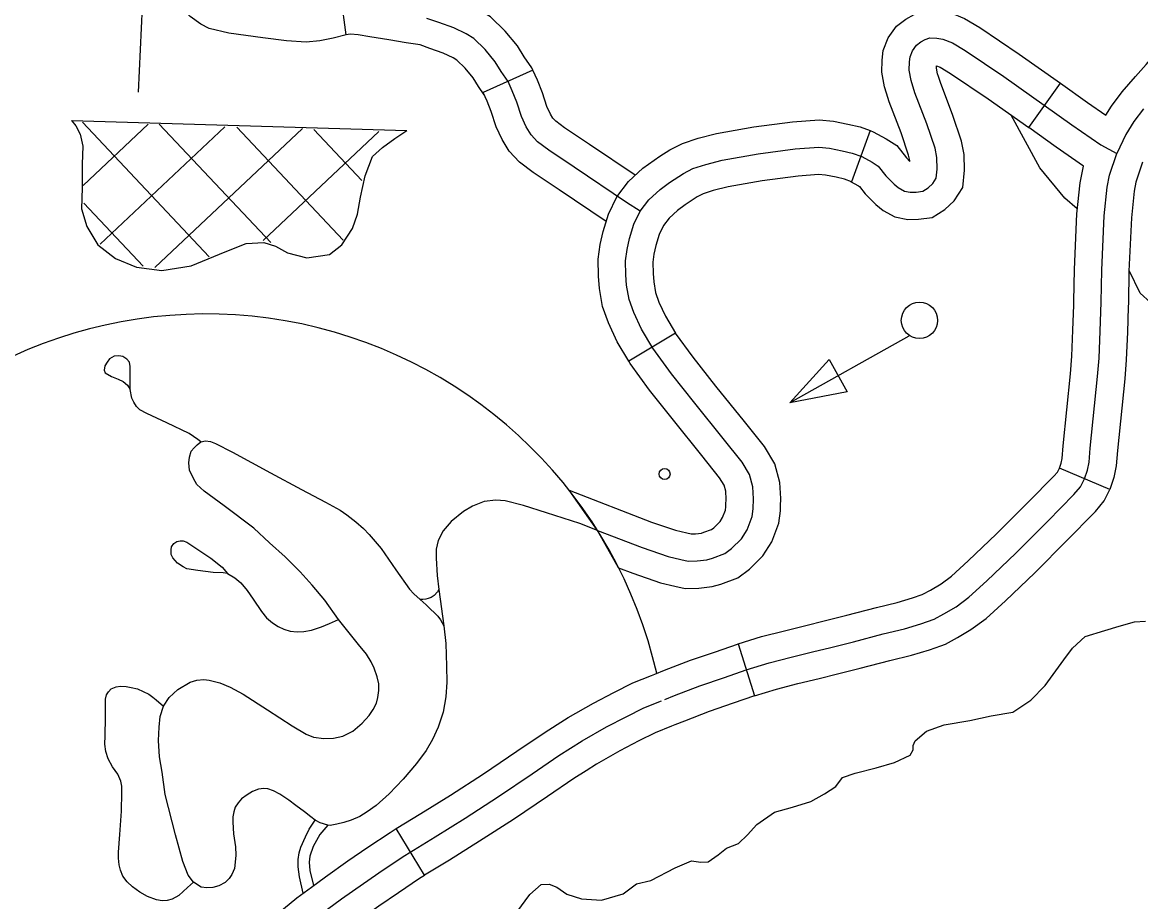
# Model space of a CAD drawing. Extents: x 653372 to 905732, y 627442 to 787275.
# Drawn here: x 699425 to 702502, y 742323 to 744743 of the extents above; entities that cross this region are included whole.
import ezdxf

# ---------------------------------------------------------------- set-up
doc = ezdxf.new("R2010")
doc.units = 0
for name, color, linetype in [('31', 7, 'Continuous'), ('32', 7, 'Continuous'), ('35', 7, 'Continuous'), ('5', 7, 'Continuous'), ('56', 7, 'Continuous'), ('57', 7, 'Continuous'), ('63', 7, 'Continuous'), ('9', 7, 'Continuous')]:
    doc.layers.add(name, color=color, linetype=linetype)

msp = doc.modelspace()

# ---------------------------------------------------------------- linework, layer by layer
at = {"layer": '31'}
for p, q in [((702194.1, 744453.1), (702281.1, 744575.4)), ((701757.7, 744444.8), (701706, 744304)), ((701222.2, 743887.8), (701093.5, 743810.7)), ((702417.1, 743457.5), (702278.7, 743516.3)), ((701394.8, 743032.5), (701439.1, 742889.2)), ((700531.8, 742396), (700453.8, 742524.2))]:
    msp.add_line(p, q, dxfattribs=at)
for points in [[(701802.7, 744548.3), (701797.4, 744565), (701790.2, 744606.1), (701791.2, 744639), (701793.8, 744665.4), (701807.4, 744700.6), (701830.6, 744732.2), (701855.8, 744751.9), (701878.5, 744764.3), (701910.3, 744775.4), (701948.2, 744774.3), (701978, 744769.9), (702017.7, 744753.8), (702059.1, 744729.1), (702168.2, 744655.6), (702281.1, 744575.4)], [(702405.9, 744487.4), (702422, 744512.6), (702451.5, 744551.6), (702487.8, 744593.8), (702517.6, 744627.1), (702543, 744656.9), (702564.8, 744686.1), (702581.5, 744709.5), (702592.4, 744727.5)], [(701007.6, 743344.7), (701130.5, 743297.3), (701201.5, 743272.9), (701236.5, 743264.9), (701257, 743260.4), (701281.5, 743260.7), (701308, 743263.8), (701323.8, 743268.2), (701357.5, 743280.9), (701376.6, 743295.1), (701403.8, 743321.7), (701419.3, 743346.7), (701433.1, 743382.6), (701435.7, 743404.1), (701436.5, 743431.5), (701434.6, 743464.9), (701425.8, 743498.5), (701405.3, 743532.4), (701353.3, 743597.7), (701275, 743694.8), (701210.7, 743775.7), (701159.9, 743845.9), (701128.1, 743898.8), (701107, 743944.5), (701094.3, 743980.2), (701087.7, 744019.6), (701085.6, 744047.7), (701084.8, 744087), (701088.7, 744118.2), (701095.5, 744148.4), (701107.4, 744187.3), (701125.1, 744223), (701148.6, 744254.7), (701179.9, 744283.1), (701205.9, 744302), (701243.9, 744327.3), (701269.8, 744340.2), (701305.4, 744351.9), (701350.8, 744363.3), (701449.4, 744380.9), (701551.7, 744394.5), (701616.5, 744399.4), (701646.2, 744396.6), (701680.3, 744389.7), (701708.6, 744382.9), (701734.7, 744373.3), (701763.7, 744357.8), (701780, 744347.5), (701800.8, 744320.4), (701823.6, 744297.1), (701835.1, 744288), (701852.4, 744278.6), (701868, 744275.2), (701884.7, 744275.7), (701902.4, 744278.1), (701917.4, 744287.5), (701930.5, 744299.8), (701939.7, 744314.2), (701942.4, 744338.7), (701941.4, 744371), (701936.3, 744396.7), (701913.9, 744464), (701881.1, 744549.3), (701870.4, 744583), (701865.4, 744611.6), (701866, 744634.1), (701867.4, 744647.8), (701873.8, 744664.2), (701885.1, 744679.6), (701897.1, 744689), (701909.1, 744695.5), (701921.9, 744700.1), (701941.5, 744699.5), (701958.1, 744697), (701984.2, 744686.4), (702018.9, 744665.8), (702125.5, 744593.9), (702312.6, 744460.9), (702392.3, 744405.5), (702436.1, 744381.7)], [(701945.6, 744593.9), (701943.4, 744601), (701940.6, 744617), (701940.7, 744623.1), (701950.8, 744619.1), (701978.7, 744602.4), (702082.8, 744532.3), (702194.1, 744453.1)], [(701703.9, 744304.8), (701725.9, 744292.9), (701728.7, 744291.2), (701744, 744271.1), (701773.3, 744241.3), (701793.6, 744225.1), (701826.1, 744207.6), (701861, 744200), (701890.8, 744200.8), (701928.5, 744206), (701963.4, 744227.8), (701988.6, 744251.5), (702012.4, 744288.5), (702017.6, 744335.7), (702016.2, 744379.6), (702009, 744416), (701984.5, 744489.3), (701951.9, 744574.2), (701945.6, 744593.9)], [(702281.1, 744575.4), (702355.8, 744522.2), (702405.9, 744487.4)], [(701757.7, 744444.8), (701765.6, 744441.9), (701801.5, 744422.6), (701831.4, 744403.7), (701857.5, 744369.6), (701866.7, 744360.2), (701866.7, 744362.5), (701863.7, 744377.4), (701843.2, 744438.7), (701810.3, 744524.5), (701802.7, 744548.3)], [(702509.9, 744504.4), (702483.6, 744469.7), (702460.9, 744434.2), (702436.1, 744381.7)], [(701179.1, 744374.2), (701206.2, 744392.3), (701241.2, 744409.8), (701284.6, 744424), (701335.1, 744436.7), (701437.8, 744455), (701543.9, 744469.1), (701617.3, 744474.7), (701657.3, 744470.9), (701696.5, 744462.9), (701730.3, 744454.9), (701757.7, 744444.8)], [(702344.8, 744347.2), (702269.5, 744399.5), (702194.1, 744453.1)], [(701093.5, 743810.7), (701061.8, 743863.7), (701037.4, 743916.2), (701021.5, 743961.3), (701013.1, 744010.6), (701010.6, 744044.2), (701009.7, 744090.9), (701014.7, 744131.1), (701022.9, 744167.7), (701037.5, 744215.1), (701060.9, 744262.3), (701092.7, 744305.2), (701132.5, 744341.4), (701163.1, 744363.6), (701179.1, 744374.2)], [(701192.7, 742879.6), (701219, 742890.1), (701289.1, 742917.3), (701356.7, 742940), (701416.5, 742960.7), (701479.5, 742980.2), (701540.2, 742995.9), (701599.2, 743010.4), (701649.7, 743023), (701712.1, 743038.6), (701793.8, 743059.8), (701852.2, 743073.8), (701897.6, 743087.6), (701933.8, 743100.6), (701960.7, 743115.6), (701994, 743134.9), (702029.1, 743160.8), (702078.8, 743206.1), (702158.2, 743282), (702247, 743370.5), (702318.5, 743443.3), (702336.6, 743464.7), (702347.9, 743486.9), (702355.9, 743510.3), (702360.5, 743532.7), (702363.4, 743570.9), (702383.4, 743768.6), (702387.7, 743819.2), (702390.5, 743893.4), (702393.5, 743973.3), (702395, 744060.5), (702401.7, 744210.4), (702409.7, 744289.6), (702416.4, 744322.6), (702436.1, 744381.7)], [(702507.3, 744357.9), (702489, 744303.3), (702484, 744278.4), (702476.6, 744205), (702469.9, 744058.2), (702468.5, 743971.3), (702468, 743958.9)], [(701706, 744304), (701686.9, 744311), (701664.2, 744316.4), (701635.2, 744322.3), (701615.8, 744324.2), (701559.5, 744319.9), (701460.9, 744306.8), (701366.6, 744289.9), (701326.2, 744279.8), (701298.4, 744270.7), (701281.6, 744262.3), (701262.3, 744249.4)], [(702318.1, 743964.4), (702318.5, 743975.3), (702320, 744062.9), (702326.9, 744215.9), (702335.5, 744300.8), (702344.8, 744347.2)], [(701262.3, 744249.4), (701248.7, 744240.3), (701227.2, 744224.8), (701204.5, 744204.1), (701189.3, 744183.7), (701177.3, 744159.4), (701168, 744129.1), (701162.6, 744105.3), (701159.9, 744083.1), (701160.5, 744051.3), (701162.2, 744028.7), (701167.2, 743999.1), (701176.5, 743972.9), (701194.5, 743933.9), (701222.2, 743887.8)], [(702278.7, 743516.3), (702283.4, 743530.1), (702286.1, 743543.1), (702288.7, 743577.4), (702308.7, 743775.6), (702312.8, 743823.8), (702315.6, 743896.2), (702318.1, 743964.4)], [(702468, 743958.9), (702465.5, 743890.6), (702462.6, 743814.5), (702458.1, 743761.6), (702438.1, 743564.3), (702435, 743522.3), (702428.4, 743490.5), (702417.1, 743457.5)], [(701511, 743411.2), (701511.6, 743432.5), (701509, 743476.7), (701495.6, 743528), (701466.9, 743575.4), (701411.9, 743644.6), (701333.5, 743741.7), (701270.4, 743821.1), (701222.5, 743887.3), (701222.2, 743887.8)], [(699721.4, 743732.7), (699721.6, 743769.3), (699721.9, 743796.1), (699719.8, 743807.4), (699712.3, 743816.4), (699701.2, 743823.1), (699690.6, 743825.3), (699677.4, 743824.3), (699665, 743817.3), (699657.8, 743807.3), (699651.7, 743797.2), (699650.4, 743786.1), (699652.6, 743778.7), (699669.8, 743767.9), (699688.7, 743761.2), (699702.7, 743754.4), (699714, 743744.1), (699721.4, 743732.7)], [(701361, 743415.7), (701361.5, 743430.4), (701360.2, 743453.1), (701356, 743469), (701343.6, 743489.5), (701294.8, 743550.8), (701216.4, 743648), (701150.9, 743730.4), (701097.2, 743804.5), (701093.6, 743810.7)], [(699916.2, 743588.4), (699907.5, 743594.9), (699884.1, 743611.7), (699822.6, 743640.9), (699767.7, 743666.4), (699748.5, 743676.8), (699738.6, 743685.8), (699731.6, 743697.3), (699726.1, 743709.1), (699721.4, 743732.7)], [(699895.7, 742376.5), (699880.8, 742396.1), (699866.5, 742434.1), (699846.6, 742506.9), (699818.2, 742618.2), (699809.8, 742679.6), (699802.2, 742721.9), (699799.9, 742766.9), (699801.7, 742803.7), (699804.1, 742833.1), (699813, 742861.5), (699828.5, 742884.6), (699852.7, 742906.8), (699886.4, 742927.1), (699905, 742932.4), (699924.2, 742934.8), (699938.9, 742932.9), (699968.1, 742925.4), (699996.5, 742913.5), (700032.7, 742894), (700099.2, 742851.5), (700167.1, 742806.7), (700206.2, 742784.1), (700226.2, 742776.2), (700254.8, 742772.4), (700281.4, 742773), (700306.6, 742778.9), (700334.3, 742792.8), (700359.9, 742814.2), (700379, 742835.7), (700390.5, 742851.6), (700399.2, 742869.7), (700403.3, 742885.1), (700405.4, 742904.2), (700405.9, 742922.2), (700401.4, 742942.2), (700393.2, 742965.3), (700384.9, 742983.2), (700371.5, 743004.3), (700350.2, 743030.7), (700294.9, 743099.4), (700257.4, 743152.8), (700222.6, 743194.4), (700189.1, 743230.8), (700148.3, 743272.4), (700105.3, 743310.5), (700061.6, 743350.9), (699980.2, 743412.6), (699924.7, 743452.6), (699904.6, 743470.9), (699895.5, 743487.4), (699885.2, 743510.5), (699882.8, 743530.5), (699884.8, 743545.9), (699889, 743562.7), (699897.3, 743572), (699905.7, 743580.6), (699916.2, 743588.4), (699928.9, 743591.7), (699942.8, 743589.8), (699956.6, 743584.3), (700003, 743560), (700107.4, 743503.1), (700192.9, 743457.8), (700258.9, 743422.7), (700299.5, 743400.1), (700317.5, 743387.8), (700342.7, 743368.6), (700363.5, 743350.3), (700379.5, 743333.9), (700412.2, 743294.6), (700452.5, 743236.6), (700490.6, 743183.2), (700502.4, 743169.8), (700519.3, 743155.1), (700535.7, 743140), (700547.5, 743128.2), (700558.7, 743118.3), (700567.8, 743109), (700575.6, 743098.4), (700584.5, 743082.2)], [(701901.2, 743168.6), (701902.7, 743169.1), (701923.7, 743180.8), (701952.7, 743197.6), (701981.4, 743218.9), (702027.7, 743260.9), (702105.8, 743335.6), (702193.8, 743423.4), (702263, 743493.8), (702263.1, 743493.9), (702273.3, 743505.4), (702278.7, 743516.3)], [(701065.7, 743241.9), (701007.6, 743344.7), (700929.8, 743455.1), (701156.2, 743367.8), (701222, 743345.1), (701252.9, 743338.1), (701264.8, 743335.5), (701276.7, 743335.6), (701293.4, 743337.6), (701300.4, 743339.5), (701321.3, 743347.4), (701327.8, 743352.2), (701344.9, 743368.9), (701351.8, 743380.2), (701359.8, 743400.8), (701360.9, 743409.7), (701361, 743415.7)], [(701951.9, 743027.4), (701964.9, 743032.1), (701997.8, 743050.4), (702035.2, 743072.1), (702076.7, 743102.8), (702130, 743151.2), (702210.6, 743228.3), (702300.3, 743317.7), (702373.9, 743392.7), (702377.6, 743397.1), (702401.9, 743426.5), (702417.1, 743457.5)], [(701007.6, 743344.7), (700959.2, 743363.5), (700866.9, 743392.7), (700804.3, 743413.2), (700753.8, 743426.5), (700727.4, 743428.3), (700695.9, 743424.3), (700663.2, 743411.6), (700639.2, 743396.6), (700605.1, 743369.2), (700582.7, 743343.4), (700569.2, 743317.3), (700563.6, 743293), (700563.8, 743268.5), (700566.3, 743220.8), (700570.9, 743182.4), (700584.5, 743082.2), (700590.1, 743033.8), (700592.1, 742971), (700592.8, 742926.8), (700590.6, 742886.7)], [(701065.7, 743241.9), (701104.8, 743226.8), (701180.9, 743200.6), (701220.1, 743191.8), (701249.1, 743185.3), (701286.2, 743185.7), (701322.6, 743190), (701347.2, 743196.9), (701393.8, 743214.4), (701425.4, 743237.9), (701462.8, 743274.5), (701486.8, 743313.2), (701506.4, 743364.3), (701510.6, 743398.4), (701511, 743411.2)], [(699989.4, 743226.3), (699977, 743228.1), (699950.2, 743229.4), (699907.4, 743234.1), (699877.8, 743239.4), (699867.2, 743244.1), (699851.9, 743254.8), (699838.7, 743269.3), (699834.1, 743278.7), (699834, 743290.9), (699835.7, 743299.2), (699841.9, 743309.2), (699849.8, 743314.4), (699858.7, 743316), (699867, 743316.3), (699877.6, 743312.5), (699893.8, 743301.8), (699943.1, 743268.6), (699975, 743243.8), (699989.4, 743226.3)], [(699989.4, 743226.3), (700009.1, 743214.4), (700025.7, 743200.3), (700043.6, 743179.3), (700060, 743155.4), (700083.3, 743121.5), (700097, 743104), (700113.1, 743090.3), (700128.9, 743080.6), (700144.8, 743073.3), (700161.7, 743067.9), (700180.7, 743065.9), (700199.7, 743066.3), (700220.3, 743070.5), (700248.4, 743079.4), (700270.1, 743088.5), (700294.9, 743099.4)], [(700570.9, 743182.4), (700567, 743175.6), (700558.2, 743165.9), (700550, 743160.6), (700541.4, 743157.5), (700535.1, 743155.9), (700526.6, 743155), (700519.3, 743155.1)], [(701394.8, 743032.5), (701459.1, 743052.4), (701521.9, 743068.6), (701581.2, 743083.2), (701631.5, 743095.8), (701693.6, 743111.3), (701775.6, 743132.6), (701832.5, 743146.2), (701874, 743158.8), (701901.2, 743168.6)], [(700896.2, 742810.3), (700927.1, 742829.7), (700996.6, 742869.6), (701052.2, 742898.8), (701104.3, 742925), (701155.8, 742945.6), (701164.9, 742949.2), (701191.5, 742959.9), (701263.5, 742987.8), (701332.5, 743011), (701393.1, 743032), (701394.7, 743032.5)], [(701439.1, 742889.2), (701500, 742908.1), (701558.6, 742923.2), (701617.3, 742937.6), (701667.8, 742950.2), (701730.6, 742965.9), (701811.9, 742987), (701871.9, 743001.4), (701921.2, 743016.4), (701951.9, 743027.4)], [(699895.7, 742376.5), (699879.3, 742362.1), (699855.2, 742340.4), (699836.8, 742329.7), (699823.1, 742326.7), (699809.4, 742325.6), (699794.4, 742328.5), (699769.3, 742337.6), (699748.2, 742349.4), (699727.6, 742363.7), (699712.9, 742377.8), (699701.7, 742393.8), (699694.9, 742409.6), (699690.9, 742424.3), (699689.5, 742442.9), (699689.1, 742459), (699693, 742507.7), (699697.3, 742572.6), (699698.9, 742623.6), (699698.4, 742641.2), (699695.9, 742655), (699687.7, 742674.4), (699680.2, 742684.3), (699673.2, 742693.8), (699661.2, 742716.6), (699654.5, 742736.3), (699651.7, 742756.4), (699652.3, 742779.3), (699653.4, 742830), (699653.9, 742880.8), (699656.2, 742891.9), (699661.8, 742900.5), (699669.4, 742909.1), (699682.7, 742914.5), (699694.5, 742916.1), (699710.6, 742915.6), (699724.6, 742912.3), (699742, 742908.4), (699757.5, 742901.5), (699773.3, 742893.8), (699784.3, 742886.1), (699792.8, 742878.5), (699813, 742861.5)], [(699646.6, 741746.9), (699690.8, 741796.2), (699744.3, 741851.5), (699801.2, 741910), (699858, 741962.4), (699900.2, 741999.4), (699959.1, 742051.1), (700081.6, 742155), (700226.5, 742274.9), (700264.6, 742302.7), (700303, 742330.8), (700363.4, 742373.5), (700418, 742410.7), (700477.2, 742450.6), (700560.9, 742501.6), (700643, 742553.2), (700735.4, 742612.4), (700827.9, 742674.9), (700901.4, 742725.1), (700965.7, 742765.4), (701032.7, 742803.9), (701086.5, 742832.1), (701135.1, 742856.6), (701183.6, 742875.9)], [(700590.6, 742886.7), (700582.9, 742844.4), (700569.4, 742803.2), (700553.7, 742769.3), (700536.2, 742739), (700509.1, 742703.5), (700472.5, 742660.5), (700434.6, 742619.5), (700398.3, 742587.7), (700373.9, 742570.4), (700353.4, 742557.7), (700330.1, 742547.7), (700309.8, 742540.9), (700290, 742536.1), (700272.3, 742533.2), (700265.1, 742533.5), (700244.1, 742540), (700230.9, 742547.4), (700218.8, 742556.5), (700200.9, 742570.2), (700177.4, 742587.5), (700157.8, 742602.3), (700133.5, 742618.8), (700116.2, 742628.6), (700100.7, 742634), (700089.4, 742634.3), (700075.1, 742632.8), (700057.8, 742626.5), (700043.3, 742617.6), (700028.3, 742606.3), (700018.6, 742595.3), (700010.9, 742582.8), (700006.6, 742570.7), (700004.3, 742557), (700004.3, 742541.8), (700006.3, 742509.4), (700011.2, 742474.2), (700012.4, 742450.7), (700010.9, 742431.6), (700008.4, 742414.5), (700001.5, 742397.6), (699994.3, 742386.5), (699982.7, 742375.6), (699965.8, 742366.3), (699949, 742361.9), (699932.8, 742360.9), (699916.7, 742363.4), (699895.7, 742376.5)], [(701439.1, 742889.2), (701439.9, 742889.5), (701381, 742869), (701314.6, 742846.7), (701246.5, 742820.3), (701220.5, 742809.9), (701211.4, 742806.3), (701165.9, 742788.1), (701120.8, 742765.4), (701068.9, 742738.2), (701004.3, 742701.1), (700975.9, 742683.2)], [(700453.8, 742524.2), (700521.5, 742565.4), (700602.8, 742616.5), (700694.1, 742675), (700785.8, 742736.9), (700860.4, 742787.8), (700896.2, 742810.3)], [(700975.9, 742683.2), (700942.5, 742662.3), (700870, 742612.8), (700776.6, 742549.7), (700683.2, 742489.9), (700600.4, 742437.8), (700531.8, 742396)], [(700197.7, 742346.7), (700187.8, 742391.3), (700183.8, 742418.8), (700183.4, 742439.4), (700186.4, 742457.5), (700191.3, 742473.5), (700203.9, 742502), (700214.3, 742522.3), (700230.9, 742547.4)], [(700021.3, 742202.2), (700033.4, 742212.5), (700180.4, 742334.1), (700220.3, 742363.2), (700259.3, 742391.7), (700320.7, 742435.1), (700375.9, 742472.8), (700436.7, 742513.8), (700453.8, 742524.2)], [(700265.1, 742533.5), (700243.8, 742507.7), (700225.1, 742474.9), (700215.5, 742448.8), (700214, 742431.6), (700215.8, 742409), (700225.8, 742367.3)], [(700118.3, 742087.8), (700129.8, 742097.5), (700272.5, 742215.7), (700308.8, 742242.1), (700346.8, 742269.9), (700406.2, 742311.9), (700460.1, 742348.6), (700517.7, 742387.5), (700531.8, 742396)]]:
    msp.add_lwpolyline(points, dxfattribs=at)
at = {"layer": '32'}
for p, q in [((700295, 744857.4), (700315.2, 744708.8)), ((700829.7, 744611.3), (700692.9, 744549.7))]:
    msp.add_line(p, q, dxfattribs=at)
for points in [[(700315.9, 744708.9), (700279.7, 744699.7), (700243, 744691.8), (700206, 744688.1), (700151.7, 744692.2), (700086.4, 744699.9), (699993.1, 744713.5), (699939.1, 744725.8), (699916, 744737.8), (699886.7, 744758.6), (699857.4, 744787), (699805.5, 744847.1), (699781.5, 744871.4)], [(700829.7, 744611.3), (700826.9, 744617.6), (700805.7, 744648.2), (700787.4, 744678.3), (700753.3, 744718.9), (700713, 744758.1), (700682.4, 744776.7), (700640.7, 744797), (700595.4, 744812.9), (700556.6, 744826.3), (700505.4, 744835), (700457.1, 744842.7), (700405.3, 744851.1), (700368.8, 744857.3), (700325, 744861.5), (700295, 744857.4)], [(701125.1, 744223), (701087.6, 744247.5), (700943.4, 744344.4), (700873.7, 744391.4), (700842.6, 744414.4), (700824.6, 744433.6), (700811.4, 744455.4), (700798.4, 744483.4), (700785.1, 744523.2), (700773, 744554.6), (700761.3, 744580.5), (700742.8, 744607.4), (700726.3, 744634.4), (700698.3, 744667.8), (700666.8, 744698.4), (700646.4, 744710.8), (700611.7, 744727.7), (700570.7, 744742), (700537.9, 744753.4)], [(700695.7, 744543.5), (700679.8, 744566.5), (700665.2, 744590.6), (700643.4, 744616.6), (700620.6, 744638.7), (700610.5, 744644.9), (700582.8, 744658.4), (700546.1, 744671.2), (700519.3, 744680.5), (700481.1, 744686.9), (700433.3, 744694.6), (700380.6, 744703.1), (700349, 744708.5), (700328.1, 744710.5), (700315.2, 744708.8)], [(701111.2, 744322), (700985.3, 744406.6), (700917, 744452.6), (700892.7, 744470.7), (700884.7, 744479.2), (700877.8, 744490.6), (700868.3, 744511.1), (700855.7, 744548.6), (700842.2, 744583.6), (700829.7, 744611.3)], [(701031.3, 744194.9), (700901.6, 744282.1), (700830.4, 744330.1), (700792.6, 744358.1), (700764.5, 744388), (700745.1, 744420.2), (700728.6, 744455.7), (700714.6, 744497.7), (700703.7, 744525.7), (700692.9, 744549.7)]]:
    msp.add_lwpolyline(points, dxfattribs=at)
at = {"layer": '35'}
for points in [[(702327.5, 744230), (702293, 744259), (702224.5, 744342.7), (702145.8, 744487.5)], [(702748.8, 743834.8), (702656, 743906), (702609.1, 743923.2), (702557.2, 743945.8), (702500.9, 743997.5), (702470, 744060.2)]]:
    msp.add_lwpolyline(points, dxfattribs=at)
at = {"layer": '5'}
msp.add_lwpolyline([(699757.1, 744844.9), (699743.9, 744550.5)], dxfattribs=at)
at = {"layer": '56'}
for p, q in [((701536.3, 743695.4), (701644.7, 743814.8)), ((701644.7, 743814.8), (701694.7, 743725.9)), ((701694.7, 743725.9), (701536.3, 743695.4))]:
    msp.add_line(p, q, dxfattribs=at)
msp.add_lwpolyline([(701864.2, 743879.6), (701536.3, 743695.4)], dxfattribs=at)
for centre, radius in [((701893.5, 743922.7), 50), ((701192.2, 743500), 15)]:
    msp.add_circle(centre, radius, dxfattribs=at)
at = {"layer": '57'}
for p, q in [((699559.7, 744472.8), (700483.2, 744445.1)), ((699938.8, 744097.7), (699590.1, 744468)), ((699592.4, 744294.3), (699771.4, 744462.9)), ((699639.1, 744132.2), (699982.3, 744455.4)), ((699789.5, 744067.8), (700196, 744450.6)), ((700108.2, 744136.6), (699801.1, 744462.8)), ((700307.8, 744143.5), (700015.3, 744454.1)), ((700359.4, 744307.5), (700226.9, 744448.2)), ((700087.8, 744142.7), (700406.1, 744442.5)), ((699757.3, 744071.7), (699594, 744245.1))]:
    msp.add_line(p, q, dxfattribs=at)
msp.add_lwpolyline([(699559.7, 744472.8), (699572.3, 744457.9), (699584.1, 744435.5), (699591.4, 744402.1), (699589.9, 744352.4), (699589.3, 744287.5), (699587.6, 744229.6), (699602.7, 744180.8), (699632.9, 744130.2), (699681.5, 744092.8), (699738.8, 744069), (699809, 744060), (699889.5, 744072.7), (699983.2, 744111.4), (700040.5, 744134.5), (700088.9, 744137.2), (700121.7, 744126.5), (700154.4, 744109), (700207.8, 744095), (700270.2, 744104.1), (700304.2, 744130.7), (700333.1, 744175.4), (700346.8, 744215.1), (700355.1, 744261.8), (700367.9, 744320.8), (700388.8, 744374), (700415.8, 744398.1), (700449.7, 744423.3), (700483.2, 744445.1)], dxfattribs=at)
at = {"layer": '63'}
msp.add_arc((699930.3, 742668.3), 1272.1, 12.8734, 143.2307, dxfattribs=at)
at = {"layer": '9'}
for points in [[(701446, 742535.2), (701494.2, 742569.2), (701544.5, 742583.4), (701594.8, 742599), (701632.1, 742620.1), (701662.9, 742640.2), (701682, 742664.6), (701716.4, 742676.6), (701774.6, 742691.9), (701824.8, 742706.2), (701867.4, 742725.9), (701875.7, 742741.4), (701876.1, 742753.2), (701881.7, 742766.1), (701912.7, 742792.7), (701961.7, 742809.6), (702031.6, 742822), (702091, 742834.6), (702150.3, 742844.6), (702199.8, 742877.3), (702239, 742918.1), (702291, 742988.6), (702314.2, 743020.7), (702349.3, 743052.5), (702403.5, 743069.2), (702443.2, 743081.1), (702484.8, 743092.8), (702515, 743094.6)], [(700821.2, 742342.8), (700852.2, 742370.7), (700874.5, 742371.4), (700895.3, 742362.9), (700923.5, 742343.7), (700963.8, 742330.6), (701018.8, 742327.7), (701078.3, 742344.3), (701114.5, 742372), (701154.2, 742381.3), (701220.8, 742416.1), (701265.9, 742435.7), (701292.1, 742432.3), (701311.8, 742433), (701339.9, 742451.8), (701362.7, 742470.8), (701395.9, 742482.9), (701420.2, 742507.1), (701446, 742535.2)], [(700785.7, 742294), (700821.2, 742342.8)]]:
    msp.add_lwpolyline(points, dxfattribs=at)

doc.saveas('drawing.dxf')
